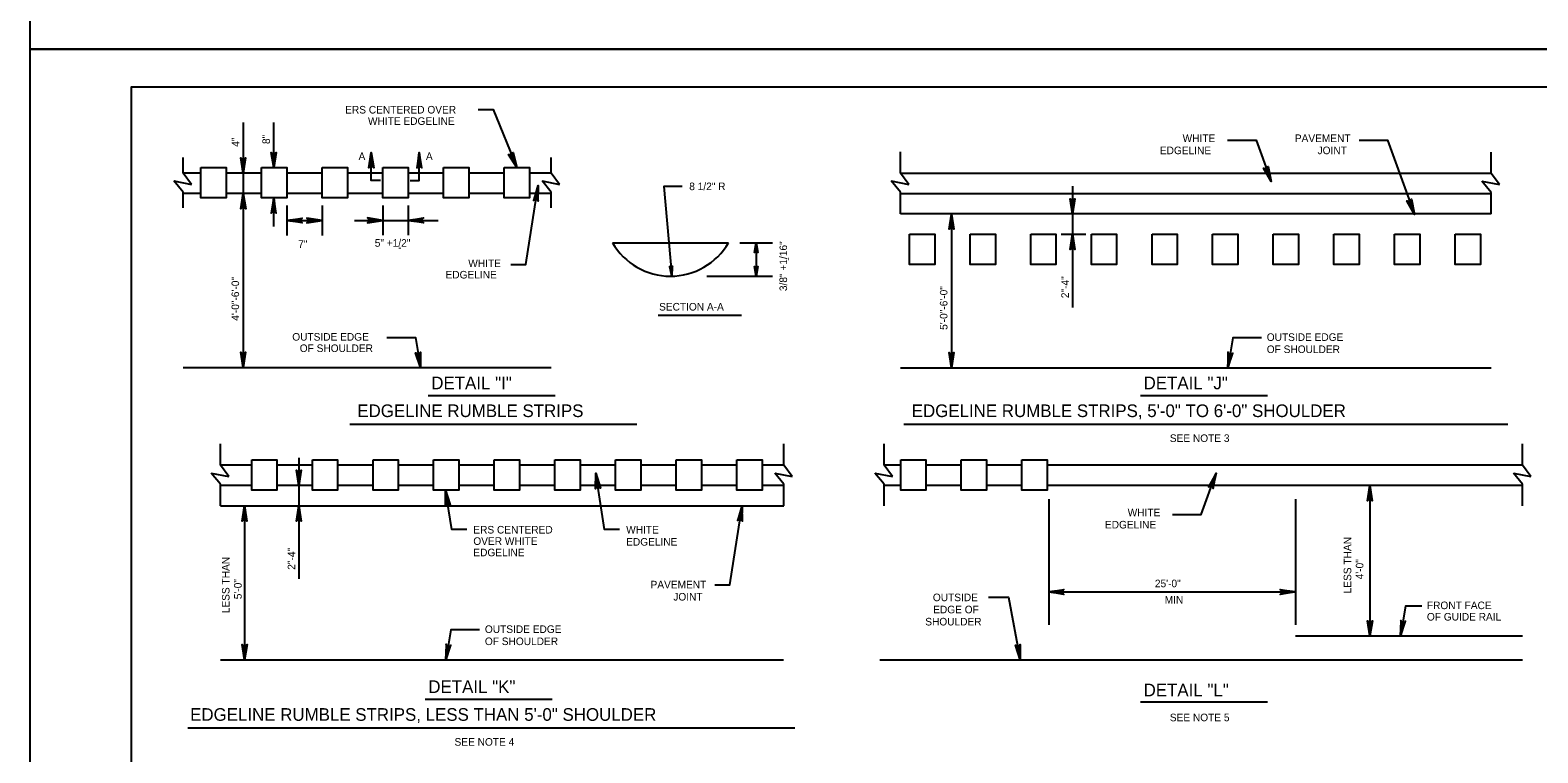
# Model space of a CAD drawing. Extents: x 632008 to 634206, y 294231 to 297795.
# Drawn here: x 632008 to 632605, y 296328 to 296614 of the extents above; entities that cross this region are included whole.
import ezdxf

# ---------------------------------------------------------------- set-up
doc = ezdxf.new("R2010")
doc.units = 0
for name, color, linetype in [('1', 7, 'Continuous'), ('Level 1', 7, 'Continuous'), ('Level 2', 7, 'Continuous'), ('PLT-BNDY', 7, 'Continuous')]:
    doc.layers.add(name, color=color, linetype=linetype)

msp = doc.modelspace()

# ---------------------------------------------------------------- linework, layer by layer
at = {"layer": '1'}
for p, q in [((632256.49, 296501.41), (632289.46, 296501.41)), ((632165.45, 296469.64), (632215.71, 296469.64)), ((632447.49, 296469.64), (632497.75, 296469.64)), ((632134.41, 296458.24), (632248.01, 296458.24)), ((632353.84, 296458.24), (632592.98, 296458.24)), ((632164.27, 296349.49), (632214.53, 296349.49)), ((632447.49, 296348.44), (632497.75, 296348.44)), ((632070.23, 296338.09), (632310.64, 296338.09))]:
    msp.add_line(p, q, dxfattribs=at)
msp.add_lwpolyline([(632833.86, 296027.62), (632833.86, 296591.62), (632047.86, 296591.62), (632047.86, 296027.62), (632833.86, 296027.62), (632833.86, 296053.98), (632633.86, 296053.98), (632633.86, 296118.66), (632833.86, 296118.66), (632833.86, 296147.62), (632633.86, 296147.62), (632633.86, 296027.62), (632712.66, 296027.62), (632712.66, 296053.98), (632712.66, 296027.62), (632789.66, 296027.62), (632789.66, 296053.98), (632789.66, 296041.66), (632833.86, 296041.66)], dxfattribs=at)
at = {"layer": 'Level 1'}
for p, q in [((632075.45, 296557.52), (632068.42, 296557.52)), ((632099.49, 296557.52), (632085.48, 296557.52)), ((632123.5, 296557.52), (632109.49, 296557.52)), ((632147.51, 296557.52), (632133.51, 296557.52)), ((632171.52, 296557.52), (632157.52, 296557.52)), ((632195.53, 296557.52), (632181.53, 296557.52)), ((632214.16, 296557.52), (632205.54, 296557.52)), ((632586.31, 296557.43), (632352.44, 296557.43)), ((632075.45, 296549.52), (632068.42, 296549.52)), ((632099.49, 296549.52), (632085.48, 296549.52)), ((632123.5, 296549.52), (632109.49, 296549.52)), ((632147.51, 296549.52), (632133.51, 296549.52)), ((632171.52, 296549.52), (632157.52, 296549.52)), ((632195.53, 296549.52), (632181.53, 296549.52)), ((632214.16, 296549.52), (632205.54, 296549.52)), ((632586.31, 296549.43), (632352.36, 296549.43)), ((632586.31, 296541.43), (632352.44, 296541.43)), ((632095.58, 296441.99), (632083.19, 296441.99)), ((632119.59, 296441.99), (632105.59, 296441.99)), ((632143.61, 296441.99), (632129.6, 296441.99)), ((632167.62, 296441.99), (632153.61, 296441.99)), ((632191.63, 296441.99), (632177.62, 296441.99)), ((632215.64, 296441.99), (632201.63, 296441.99)), ((632239.65, 296441.99), (632225.65, 296441.99)), ((632263.66, 296441.99), (632249.66, 296441.99)), ((632287.68, 296441.99), (632273.67, 296441.99)), ((632306.3, 296441.99), (632297.68, 296441.99)), ((632352.54, 296441.99), (632345.95, 296441.99)), ((632376.55, 296441.99), (632362.54, 296441.99)), ((632400.56, 296441.99), (632386.56, 296441.99)), ((632598.81, 296441.99), (632410.57, 296441.99)), ((632095.58, 296433.99), (632083.19, 296433.99)), ((632119.59, 296433.99), (632105.59, 296433.99)), ((632143.61, 296433.99), (632129.6, 296433.99)), ((632167.62, 296433.99), (632153.61, 296433.99)), ((632191.63, 296433.99), (632177.62, 296433.99)), ((632215.64, 296433.99), (632201.63, 296433.99)), ((632239.65, 296433.99), (632225.65, 296433.99)), ((632263.66, 296433.99), (632249.66, 296433.99)), ((632287.68, 296433.99), (632273.67, 296433.99)), ((632306.36, 296433.99), (632297.68, 296433.99)), ((632352.54, 296433.99), (632345.95, 296433.99)), ((632376.55, 296433.99), (632362.54, 296433.99)), ((632400.56, 296433.99), (632386.56, 296433.99)), ((632598.81, 296433.99), (632410.57, 296433.99))]:
    msp.add_line(p, q, dxfattribs=at)
at = {"layer": 'Level 2'}
for p, q in [((632092.2, 296577.58), (632092.2, 296480.67)), ((632104.29, 296559.74), (632104.29, 296577.58)), ((632352.44, 296557.52), (632352.44, 296566.02)), ((632586.31, 296557.43), (632586.31, 296565.93)), ((632068.42, 296557.52), (632068.42, 296563.71)), ((632214.16, 296557.52), (632214.16, 296563.71)), ((632068.42, 296550), (632064.81, 296554.47)), ((632064.81, 296554.47), (632071.72, 296553.13)), ((632071.72, 296553.13), (632068.42, 296557.52)), ((632214.16, 296550), (632210.54, 296554.47)), ((632210.54, 296554.47), (632217.45, 296553.13)), ((632217.45, 296553.13), (632214.16, 296557.52)), ((632352.44, 296550), (632348.82, 296554.47)), ((632348.82, 296554.47), (632355.73, 296553.13)), ((632355.73, 296553.13), (632352.44, 296557.52)), ((632586.31, 296549.91), (632582.69, 296554.38)), ((632582.69, 296554.38), (632589.6, 296553.04)), ((632589.6, 296553.04), (632586.31, 296557.43)), ((632068.42, 296543.82), (632068.42, 296550)), ((632214.16, 296543.82), (632214.16, 296550)), ((632352.44, 296541.51), (632352.44, 296550)), ((632420.57, 296552.45), (632420.57, 296504.47)), ((632586.31, 296541.42), (632586.31, 296549.91)), ((632104.29, 296536.48), (632104.29, 296547.74)), ((632109.49, 296544.76), (632109.49, 296532.94)), ((632123.5, 296544.76), (632123.5, 296532.94)), ((632147.51, 296544.81), (632147.51, 296532.98)), ((632157.52, 296544.81), (632157.52, 296532.98)), ((632109.51, 296538.85), (632123.52, 296538.85)), ((632136.24, 296538.9), (632169.4, 296538.9)), ((632372.67, 296541.43), (632372.67, 296480.58)), ((632238.43, 296530.05), (632284.34, 296530.05)), ((632288.85, 296530.05), (632301.83, 296530.05)), ((632295.34, 296530.05), (632295.34, 296516.82)), ((632416.09, 296533.42), (632425.81, 296533.42)), ((632275.81, 296516.82), (632301.83, 296516.82)), ((632068.49, 296480.67), (632214.16, 296480.67)), ((632352.44, 296480.58), (632586.31, 296480.58)), ((632083.19, 296441.99), (632083.19, 296450.48)), ((632306.3, 296441.99), (632306.3, 296450.48)), ((632345.95, 296441.99), (632345.95, 296450.48)), ((632598.81, 296441.99), (632598.81, 296450.48)), ((632086.48, 296437.6), (632083.19, 296441.99)), ((632114.26, 296445.01), (632114.26, 296397.03)), ((632309.59, 296437.6), (632306.3, 296441.99)), ((632349.25, 296437.6), (632345.95, 296441.99)), ((632602.1, 296437.6), (632598.81, 296441.99)), ((632083.19, 296434.47), (632079.57, 296438.93)), ((632079.57, 296438.93), (632086.48, 296437.6)), ((632083.19, 296425.98), (632083.19, 296434.47)), ((632306.3, 296434.47), (632302.68, 296438.93)), ((632302.68, 296438.93), (632309.59, 296437.6)), ((632306.3, 296425.98), (632306.3, 296434.47)), ((632345.95, 296434.47), (632342.34, 296438.93)), ((632342.34, 296438.93), (632349.25, 296437.6)), ((632345.95, 296425.98), (632345.95, 296434.47)), ((632598.81, 296434.47), (632595.19, 296438.93)), ((632595.19, 296438.93), (632602.1, 296437.6)), ((632598.81, 296425.98), (632598.81, 296434.47)), ((632411.14, 296428.58), (632411.14, 296378.88)), ((632508.89, 296428.58), (632508.89, 296378.88)), ((632538.32, 296433.78), (632538.32, 296377.46)), ((632083.24, 296425.98), (632306.3, 296425.98)), ((632092.74, 296425.98), (632092.74, 296365.05)), ((632109.78, 296425.98), (632119.51, 296425.98)), ((632411.14, 296391.91), (632508.89, 296391.91)), ((632508.89, 296374.48), (632598.81, 296374.48)), ((632083.22, 296365.05), (632306.15, 296365.05)), ((632344.29, 296365.05), (632598.81, 296365))]:
    msp.add_line(p, q, dxfattribs=at)
for points in [[(632185.24, 296582.73), (632191.16, 296582.73), (632200.51, 296559.74)], [(632105.02, 296565.51), (632104.6, 296565.3), (632104.29, 296559.75), (632105.02, 296565.51), (632105.27, 296565.8), (632104.29, 296559.75), (632104.02, 296565.29), (632103.61, 296565.49), (632104.29, 296559.75), (632103.33, 296565.8), (632103.61, 296565.49)], [(632142.21, 296559.99), (632142.62, 296560.2), (632142.93, 296565.75), (632142.21, 296559.99), (632141.95, 296559.7), (632142.93, 296565.75), (632143.2, 296560.21), (632143.61, 296560.01), (632142.93, 296565.75), (632143.89, 296559.7), (632143.61, 296560.01)], [(632146.56, 296554.7), (632142.93, 296554.7), (632142.93, 296565.75)], [(632158.3, 296554.7), (632161.93, 296554.7), (632161.93, 296565.75)], [(632162.65, 296559.99), (632162.23, 296560.2), (632161.93, 296565.75), (632162.65, 296559.99), (632162.9, 296559.7), (632161.93, 296565.75), (632161.65, 296560.21), (632161.24, 296560.01), (632161.93, 296565.75), (632160.97, 296559.7), (632161.24, 296560.01)], [(632198.98, 296565.34), (632198.68, 296564.99), (632200.51, 296559.74), (632198.98, 296565.34), (632199.1, 296565.71), (632200.51, 296559.74), (632198.15, 296564.76), (632197.69, 296564.79), (632200.51, 296559.74), (632197.31, 296564.97), (632197.69, 296564.79)], [(632481.96, 296570.55), (632493.26, 296570.55), (632499.2, 296554.22)], [(632534.06, 296570.55), (632545.36, 296570.55), (632555.89, 296541.63)], [(632092.92, 296563.27), (632092.5, 296563.06), (632092.2, 296557.51), (632092.92, 296563.27), (632093.17, 296563.56), (632092.2, 296557.51), (632091.92, 296563.05), (632091.51, 296563.25), (632092.2, 296557.51), (632091.23, 296563.56), (632091.51, 296563.25)], [(632497.9, 296559.87), (632497.59, 296559.54), (632499.2, 296554.22), (632497.9, 296559.87), (632498.04, 296560.24), (632499.2, 296554.22), (632497.04, 296559.33), (632496.59, 296559.38), (632499.2, 296554.22), (632496.22, 296559.58), (632496.59, 296559.38)], [(632091.52, 296543.77), (632091.93, 296543.98), (632092.24, 296549.52), (632091.52, 296543.77), (632091.27, 296543.47), (632092.24, 296549.52), (632092.51, 296543.99), (632092.92, 296543.78), (632092.24, 296549.52), (632093.2, 296543.47), (632092.92, 296543.78)], [(632198.18, 296521.43), (632204.11, 296521.43), (632208.96, 296552.64)], [(632208.85, 296546.85), (632208.47, 296547.11), (632208.96, 296552.64), (632208.85, 296546.85), (632209.06, 296546.52), (632208.96, 296552.64), (632207.9, 296547.2), (632207.46, 296547.06), (632208.96, 296552.64), (632207.14, 296546.79), (632207.46, 296547.06)], [(632266.05, 296552.22), (632258.82, 296552.22), (632261.87, 296516.83)], [(632105.02, 296541.99), (632104.6, 296542.2), (632104.29, 296547.74), (632105.02, 296541.99), (632105.27, 296541.69), (632104.29, 296547.74), (632104.02, 296542.2), (632103.61, 296542), (632104.29, 296547.74), (632103.33, 296541.69), (632103.61, 296542)], [(632421.29, 296547.17), (632420.87, 296546.96), (632420.57, 296541.41), (632421.29, 296547.17), (632421.54, 296547.46), (632420.57, 296541.41), (632420.29, 296546.95), (632419.88, 296547.15), (632420.57, 296541.41), (632419.6, 296547.46), (632419.88, 296547.15)], [(632554.69, 296546.91), (632554.38, 296546.58), (632555.98, 296541.26), (632554.69, 296546.91), (632554.83, 296547.28), (632555.98, 296541.26), (632553.83, 296546.37), (632553.37, 296546.42), (632555.98, 296541.26), (632553.01, 296546.62), (632553.37, 296546.42)], [(632115.27, 296538.13), (632115.06, 296538.54), (632109.51, 296538.85), (632115.27, 296538.13), (632115.56, 296537.88), (632109.51, 296538.85), (632115.05, 296539.13), (632115.25, 296539.53), (632109.51, 296538.85), (632115.56, 296539.81), (632115.25, 296539.53)], [(632117.77, 296538.13), (632117.98, 296538.54), (632123.52, 296538.85), (632117.77, 296538.13), (632117.47, 296537.88), (632123.52, 296538.85), (632117.98, 296539.13), (632117.78, 296539.53), (632123.52, 296538.85), (632117.47, 296539.81), (632117.78, 296539.53)], [(632141.74, 296538.17), (632141.95, 296538.59), (632147.49, 296538.9), (632141.74, 296538.17), (632141.44, 296537.92), (632147.49, 296538.9), (632141.96, 296539.17), (632141.75, 296539.58), (632147.49, 296538.9), (632141.44, 296539.86), (632141.75, 296539.58)], [(632163.26, 296538.17), (632163.05, 296538.59), (632157.51, 296538.9), (632163.26, 296538.17), (632163.56, 296537.92), (632157.51, 296538.9), (632163.04, 296539.17), (632163.24, 296539.58), (632157.51, 296538.9), (632163.56, 296539.86), (632163.24, 296539.58)], [(632371.94, 296535.65), (632372.36, 296535.86), (632372.67, 296541.4), (632371.94, 296535.65), (632371.69, 296535.35), (632372.67, 296541.4), (632372.94, 296535.87), (632373.35, 296535.66), (632372.67, 296541.4), (632373.63, 296535.35), (632373.35, 296535.66)], [(632294.88, 296526.36), (632295.14, 296526.5), (632295.34, 296530.05), (632294.88, 296526.36), (632294.72, 296526.17), (632295.34, 296530.05), (632295.52, 296526.5), (632295.78, 296526.37), (632295.34, 296530.05), (632295.96, 296526.17), (632295.78, 296526.37)], [(632419.84, 296527.66), (632420.26, 296527.87), (632420.56, 296533.41), (632419.84, 296527.66), (632419.59, 296527.36), (632420.56, 296533.41), (632420.84, 296527.88), (632421.25, 296527.67), (632420.56, 296533.41), (632421.52, 296527.36), (632421.25, 296527.67)], [(632261.12, 296520.46), (632261.4, 296520.35), (632261.87, 296516.83), (632261.12, 296520.46), (632260.95, 296520.64), (632261.87, 296516.83), (632261.77, 296520.37), (632262.02, 296520.52), (632261.87, 296516.83), (632262.18, 296520.74), (632262.02, 296520.52)], [(632295.8, 296520.51), (632295.54, 296520.37), (632295.34, 296516.82), (632295.8, 296520.51), (632295.96, 296520.69), (632295.34, 296516.82), (632295.17, 296520.37), (632294.9, 296520.5), (632295.34, 296516.82), (632294.72, 296520.69), (632294.9, 296520.5)], [(632149.14, 296492.52), (632160.43, 296492.52), (632162.42, 296480.67)], [(632495.35, 296492.43), (632484.06, 296492.43), (632482.07, 296480.58)], [(632092.92, 296486.42), (632092.5, 296486.21), (632092.2, 296480.67), (632092.92, 296486.42), (632093.17, 296486.72), (632092.2, 296480.67), (632091.92, 296486.21), (632091.51, 296486.41), (632092.2, 296480.67), (632091.23, 296486.72), (632091.51, 296486.41)], [(632162.18, 296486.46), (632161.8, 296486.19), (632162.42, 296480.67), (632162.18, 296486.46), (632162.38, 296486.8), (632162.42, 296480.67), (632161.23, 296486.09), (632160.79, 296486.22), (632162.42, 296480.67), (632160.47, 296486.48), (632160.79, 296486.22)], [(632373.39, 296486.33), (632372.98, 296486.12), (632372.67, 296480.58), (632373.39, 296486.33), (632373.64, 296486.63), (632372.67, 296480.58), (632372.4, 296486.12), (632371.99, 296486.32), (632372.67, 296480.58), (632371.71, 296486.63), (632371.99, 296486.32)], [(632482.31, 296486.37), (632482.69, 296486.1), (632482.07, 296480.58), (632482.31, 296486.37), (632482.11, 296486.71), (632482.07, 296480.58), (632483.26, 296486), (632483.7, 296486.13), (632482.07, 296480.58), (632484.02, 296486.39), (632483.7, 296486.13)], [(632114.98, 296439.73), (632114.57, 296439.52), (632114.26, 296433.97), (632114.98, 296439.73), (632115.23, 296440.02), (632114.26, 296433.97), (632113.99, 296439.51), (632113.58, 296439.71), (632114.26, 296433.97), (632113.3, 296440.02), (632113.58, 296439.71)], [(632231.92, 296433.03), (632232.3, 296433.3), (632231.81, 296438.83), (632231.92, 296433.03), (632231.72, 296432.7), (632231.81, 296438.83), (632232.88, 296433.39), (632233.31, 296433.25), (632231.81, 296438.83), (632233.63, 296432.98), (632233.31, 296433.25)], [(632241.2, 296416.58), (632235.28, 296416.58), (632231.81, 296438.83)], [(632460.2, 296422.49), (632471.5, 296422.49), (632477.44, 296438.82)], [(632476.15, 296433.17), (632475.83, 296433.51), (632477.44, 296438.82), (632476.15, 296433.17), (632476.28, 296432.8), (632477.44, 296438.82), (632475.29, 296433.71), (632474.83, 296433.66), (632477.44, 296438.82), (632474.47, 296433.47), (632474.83, 296433.66)], [(632172.48, 296426.41), (632172.86, 296426.67), (632172.37, 296432.2), (632172.48, 296426.41), (632172.28, 296426.08), (632172.37, 296432.2), (632173.44, 296426.76), (632173.87, 296426.62), (632172.37, 296432.2), (632174.19, 296426.35), (632173.87, 296426.62)], [(632180.73, 296416.58), (632174.8, 296416.58), (632172.37, 296432.2)], [(632537.59, 296428.25), (632538.01, 296428.46), (632538.32, 296434), (632537.59, 296428.25), (632537.34, 296427.95), (632538.32, 296434), (632538.59, 296428.47), (632539, 296428.26), (632538.32, 296434), (632539.28, 296427.95), (632539, 296428.26)], [(632092.02, 296420.23), (632092.44, 296420.44), (632092.74, 296425.98), (632092.02, 296420.23), (632091.77, 296419.93), (632092.74, 296425.98), (632093.02, 296420.45), (632093.43, 296420.24), (632092.74, 296425.98), (632093.7, 296419.93), (632093.43, 296420.24)], [(632113.54, 296420.22), (632113.95, 296420.43), (632114.26, 296425.97), (632113.54, 296420.22), (632113.28, 296419.92), (632114.26, 296425.97), (632114.53, 296420.44), (632114.94, 296420.23), (632114.26, 296425.97), (632115.22, 296419.92), (632114.94, 296420.23)], [(632278.97, 296394.77), (632284.9, 296394.77), (632289.75, 296425.98)], [(632289.64, 296420.18), (632289.27, 296420.45), (632289.75, 296425.98), (632289.64, 296420.18), (632289.85, 296419.86), (632289.75, 296425.98), (632288.69, 296420.54), (632288.25, 296420.4), (632289.75, 296425.98), (632287.93, 296420.13), (632288.25, 296420.4)], [(632416.89, 296391.19), (632416.68, 296391.6), (632411.14, 296391.91), (632416.89, 296391.19), (632417.19, 296390.94), (632411.14, 296391.91), (632416.67, 296392.18), (632416.87, 296392.59), (632411.14, 296391.91), (632417.19, 296392.87), (632416.87, 296392.59)], [(632503.13, 296392.63), (632503.34, 296392.22), (632508.89, 296391.91), (632503.13, 296392.63), (632502.84, 296392.89), (632508.89, 296391.91), (632503.35, 296391.64), (632503.15, 296391.23), (632508.89, 296391.91), (632502.84, 296390.95), (632503.15, 296391.23)], [(632387.33, 296389.78), (632395.2, 296389.78), (632399.91, 296365)], [(632558.88, 296386.32), (632552.47, 296386.32), (632550.48, 296374.48)], [(632185.77, 296376.9), (632174.47, 296376.9), (632172.49, 296365.05)], [(632539.04, 296380.23), (632538.63, 296380.02), (632538.32, 296374.48), (632539.04, 296380.23), (632539.29, 296380.52), (632538.32, 296374.48), (632538.05, 296380.01), (632537.64, 296380.21), (632538.32, 296374.48), (632537.36, 296380.52), (632537.64, 296380.21)], [(632550.72, 296380.27), (632551.1, 296379.99), (632550.48, 296374.48), (632550.72, 296380.27), (632550.52, 296380.6), (632550.48, 296374.48), (632551.67, 296379.89), (632552.11, 296380.02), (632550.48, 296374.48), (632552.43, 296380.28), (632552.11, 296380.02)], [(632093.46, 296370.8), (632093.05, 296370.59), (632092.74, 296365.05), (632093.46, 296370.8), (632093.72, 296371.1), (632092.74, 296365.05), (632092.47, 296370.59), (632092.06, 296370.79), (632092.74, 296365.05), (632091.78, 296371.1), (632092.06, 296370.79)], [(632172.73, 296370.84), (632173.1, 296370.57), (632172.49, 296365.05), (632172.73, 296370.84), (632172.53, 296371.18), (632172.49, 296365.05), (632173.68, 296370.47), (632174.12, 296370.6), (632172.49, 296365.05), (632174.44, 296370.86), (632174.12, 296370.6)], [(632399.67, 296370.79), (632399.3, 296370.51), (632399.91, 296365), (632399.67, 296370.79), (632399.87, 296371.12), (632399.91, 296365), (632398.72, 296370.41), (632398.28, 296370.54), (632399.91, 296365), (632397.96, 296370.8), (632398.28, 296370.54)]]:
    msp.add_lwpolyline(points, dxfattribs=at)
for points in [[(632075.48, 296559.74), (632085.48, 296559.74), (632085.48, 296547.74), (632075.48, 296547.74)], [(632099.49, 296559.74), (632109.49, 296559.74), (632109.49, 296547.74), (632099.49, 296547.74)], [(632123.5, 296559.74), (632133.51, 296559.74), (632133.51, 296547.74), (632123.5, 296547.74)], [(632147.51, 296559.74), (632157.52, 296559.74), (632157.52, 296547.74), (632147.51, 296547.74)], [(632171.52, 296559.74), (632181.53, 296559.74), (632181.53, 296547.74), (632171.52, 296547.74)], [(632195.53, 296559.74), (632205.54, 296559.74), (632205.54, 296547.74), (632195.53, 296547.74)], [(632356.01, 296533.42), (632366.01, 296533.42), (632366.01, 296521.42), (632356.01, 296521.42)], [(632380.02, 296533.42), (632390.02, 296533.42), (632390.02, 296521.42), (632380.02, 296521.42)], [(632404.03, 296533.42), (632414.03, 296533.42), (632414.03, 296521.42), (632404.03, 296521.42)], [(632428.04, 296533.42), (632438.04, 296533.42), (632438.04, 296521.42), (632428.04, 296521.42)], [(632452.05, 296533.42), (632462.06, 296533.42), (632462.06, 296521.42), (632452.05, 296521.42)], [(632476.06, 296533.42), (632486.07, 296533.42), (632486.07, 296521.42), (632476.06, 296521.42)], [(632500.07, 296533.42), (632510.08, 296533.42), (632510.08, 296521.42), (632500.07, 296521.42)], [(632524.09, 296533.42), (632534.09, 296533.42), (632534.09, 296521.42), (632524.09, 296521.42)], [(632548.1, 296533.42), (632558.1, 296533.42), (632558.1, 296521.42), (632548.1, 296521.42)], [(632572.11, 296533.42), (632582.11, 296533.42), (632582.11, 296521.42), (632572.11, 296521.42)], [(632095.58, 296444.21), (632105.59, 296444.21), (632105.59, 296432.2), (632095.58, 296432.2)], [(632119.59, 296444.21), (632129.6, 296444.21), (632129.6, 296432.2), (632119.59, 296432.2)], [(632143.61, 296444.21), (632153.61, 296444.21), (632153.61, 296432.2), (632143.61, 296432.2)], [(632167.62, 296444.21), (632177.62, 296444.21), (632177.62, 296432.2), (632167.62, 296432.2)], [(632167.62, 296444.21), (632177.62, 296444.21), (632177.62, 296432.2), (632167.62, 296432.2)], [(632191.63, 296444.21), (632201.63, 296444.21), (632201.63, 296432.2), (632191.63, 296432.2)], [(632215.64, 296444.21), (632225.65, 296444.21), (632225.65, 296432.2), (632215.64, 296432.2)], [(632239.65, 296444.21), (632249.66, 296444.21), (632249.66, 296432.2), (632239.65, 296432.2)], [(632263.66, 296444.21), (632273.67, 296444.21), (632273.67, 296432.2), (632263.66, 296432.2)], [(632287.68, 296444.21), (632297.68, 296444.21), (632297.68, 296432.2), (632287.68, 296432.2)], [(632352.54, 296444.21), (632362.54, 296444.21), (632362.54, 296432.2), (632352.54, 296432.2)], [(632376.55, 296444.21), (632386.56, 296444.21), (632386.56, 296432.2), (632376.55, 296432.2)], [(632400.56, 296444.21), (632410.57, 296444.21), (632410.57, 296432.2), (632400.56, 296432.2)]]:
    msp.add_lwpolyline(points, close=True, dxfattribs=at)
msp.add_arc((632261.38, 296543.36), 26.54, 210.11738, 329.88262, dxfattribs=at)
at = {"layer": 'PLT-BNDY'}
for points in [[(632007.86, 297200.62), (632848.86, 297200.62), (632848.86, 296606.62), (632007.86, 296606.62)], [(632007.86, 296606.62), (632848.86, 296606.62), (632848.86, 296012.62), (632007.86, 296012.62)]]:
    msp.add_lwpolyline(points, close=True, dxfattribs=at)

# ---------------------------------------------------------------- texts
at = {"layer": 'Level 2'}
for s, height, p in [('ERS CENTERED OVER', 3, (632132.59, 296581.16)), ('WHITE EDGELINE', 3, (632141.62, 296576.66)), ('WHITE', 3, (632464.17, 296569.87)), ('PAVEMENT', 3, (632508.61, 296569.87)), ('A', 3, (632137.89, 296562.75)), ('A', 3, (632164.57, 296562.75)), ('EDGELINE', 3, (632455.17, 296565.07)), ('JOINT', 3, (632517.61, 296565.07)), ('8 1/2" R', 3, (632268.83, 296550.84)), ('7"', 3, (632113.99, 296528.01)), ('5" +1/2"', 3, (632144.3, 296528.45)), ('-', 3, (632153.53, 296526.72)), ('EDGELINE', 3, (632172.33, 296515.9)), ('WHITE', 3, (632181.33, 296520.4)), ('SECTION A-A', 3, (632256.88, 296503.22)), ('OUTSIDE EDGE', 3, (632111.64, 296491.31)), ('OUTSIDE EDGE', 3, (632497.49, 296491.2)), ('OF SHOULDER', 3, (632114.61, 296486.81)), ('OF SHOULDER', 3, (632497.49, 296486.4)), ('DETAIL "I"', 5, (632166.68, 296472.07)), ('DETAIL "J"', 5, (632448.72, 296472.07)), ('EDGELINE RUMBLE STRIPS', 5, (632137.39, 296461.07)), ('EDGELINE RUMBLE STRIPS, 5\'-0" TO 6\'-0" SHOULDER', 5, (632356.91, 296461.07)), ('SEE NOTE 3', 3, (632459.11, 296451.22)), ('WHITE', 3, (632442.42, 296421.81)), ('ERS CENTERED', 3, (632183.33, 296415.01)), ('WHITE', 3, (632243.85, 296415.01)), ('EDGELINE', 3, (632433.42, 296417.01)), ('OVER WHITE', 3, (632183.33, 296410.51)), ('EDGELINE', 3, (632243.85, 296410.21)), ('EDGELINE', 3, (632183.33, 296406.01)), ('PAVEMENT', 3, (632253.51, 296393.3)), ('25\'-0"', 3, (632453.19, 296393.75)), ('JOINT', 3, (632262.51, 296388.5)), ('OUTSIDE', 3, (632365.29, 296388.24)), ('MIN', 3, (632457.07, 296387.31)), ('FRONT FACE ', 3, (632560.9, 296385.09)), ('SHOULDER', 3, (632362.27, 296378.64)), ('EDGE OF', 3, (632365.41, 296383.44)), ('OF GUIDE RAIL', 3, (632560.9, 296380.57)), ('OUTSIDE EDGE', 3, (632187.91, 296375.67)), ('OF SHOULDER', 3, (632187.91, 296370.87)), ('DETAIL "K"', 5, (632165.51, 296351.92)), ('DETAIL "L"', 5, (632448.72, 296350.6)), ('EDGELINE RUMBLE STRIPS, LESS THAN 5\'-0" SHOULDER', 5, (632071.2, 296340.92)), ('SEE NOTE 5', 3, (632459.11, 296340.74)), ('SEE NOTE 4', 3, (632175.9, 296331.07))]:
    msp.add_text(s, height=height, dxfattribs=at).set_placement(p)
for s, p in [('8"', (632102.82, 296569.08)), ('4"', (632090.7, 296568)), ('3/8" +1/16"', (632307.56, 296510.9)), ('-', (632309.33, 296522.91)), ('4\'-0"-6\'-0"', (632090.59, 296499.18)), ('5\'-0"-6\'-0"', (632371.06, 296495.57)), ('2"-4"', (632419.14, 296508.11)), ('LESS THAN', (632530.94, 296391.34)), ('LESS THAN ', (632086.8, 296383.47)), ('2"-4"', (632112.84, 296400.67)), ('4\'-0"', (632535.74, 296396.88)), ('5\'-0"', (632091.6, 296389.01))]:
    msp.add_text(s, height=3, rotation=90, dxfattribs=at).set_placement(p)

doc.saveas('drawing.dxf')
